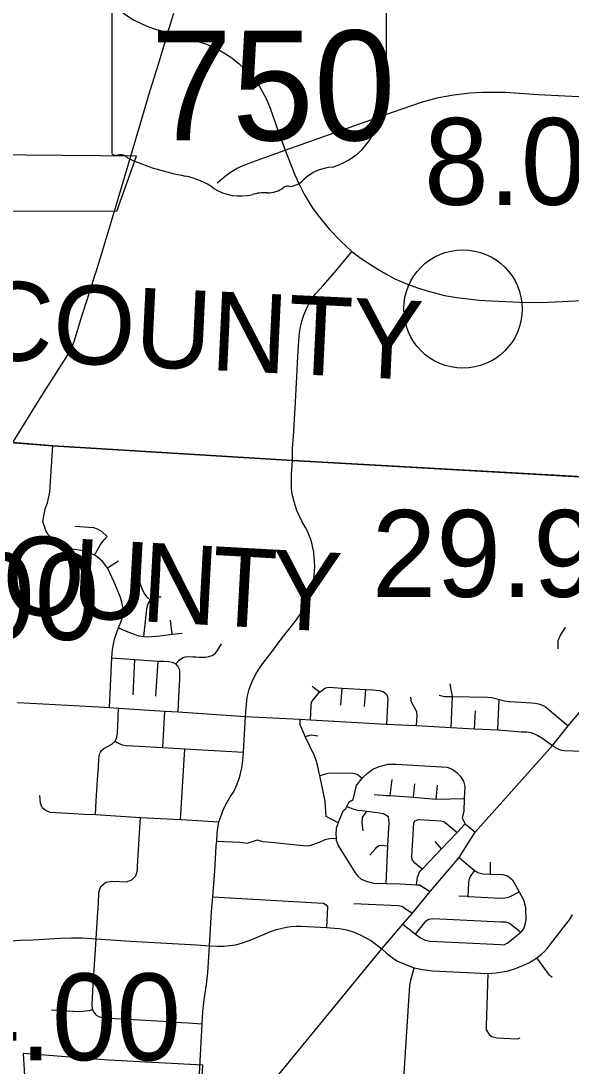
# Model space of a CAD drawing. Extents: x 1729596 to 1934326, y 644115 to 911751.
# Drawn here: x 1827541 to 1834509, y 770599 to 783844 of the extents above; entities that cross this region are included whole.
import ezdxf

# ---------------------------------------------------------------- set-up
doc = ezdxf.new("R2010")
doc.units = 0
for name, color, linetype in [('Default', 7, 'Continuous'), ('GM_X_Adjacent_County_Text', 7, 'Continuous'), ('GM_X_City_Street', 7, 'Continuous'), ('GM_X_Corporation', 7, 'Continuous'), ('GM_X_County', 7, 'Continuous'), ('GM_X_County_Road', 7, 'Continuous'), ('GM_X_State_Route', 7, 'Continuous'), ('GM_X_State_Shield', 7, 'Continuous')]:
    doc.layers.add(name, color=color, linetype=linetype)

msp = doc.modelspace()

# ---------------------------------------------------------------- linework, layer by layer
at = {"layer": 'Default'}
msp.add_circle((1833139, 780193), 750, dxfattribs=at)
at = {"layer": 'GM_X_City_Street'}
for points in [[(1829403, 783698), (1829476, 783942)], [(1829157, 782891), (1829157, 782893), (1829284, 783295), (1829370, 783578), (1829403, 783698)], [(1830888, 782204), (1832249, 782689), (1832627, 782818), (1832829, 782872), (1833025, 782905), (1833227, 782932), (1833389, 782939), (1833673, 782939), (1834091, 782912), (1835705, 782831)], [(1828738, 781474), (1828935, 782130), (1829157, 782891)], [(1830028, 781790), (1830127, 781875), (1830195, 781928), (1830278, 781977), (1830355, 782013), (1830512, 782069), (1830888, 782204)], [(1830981, 778275), (1830981, 778426), (1830998, 778636), (1831007, 778800), (1831013, 778930), (1831036, 779338), (1831048, 779591), (1831061, 779791), (1831069, 779893), (1831081, 779966), (1831097, 780033), (1831121, 780106), (1831168, 780218), (1831205, 780288), (1831244, 780348), (1831278, 780391), (1831372, 780495), (1831514, 780657), (1831665, 780837), (1831734, 780922)], [(1827440, 778500), (1827802, 779087), (1828113, 779577), (1828183, 779692), (1828216, 779780), (1828313, 780101), (1828381, 780311), (1828487, 780643), (1828494, 780666)], [(1827440, 778500), (1827947, 778461), (1830173, 778324)], [(1827460, 778499), (1827947, 778461), (1830193, 778323)], [(1828663, 775145), (1828691, 775771), (1828702, 775879), (1828713, 775945), (1828728, 776008), (1828745, 776058), (1828779, 776152), (1828806, 776224), (1828822, 776277), (1828828, 776314), (1828831, 776356), (1828830, 776420), (1828821, 776480), (1828804, 776536), (1828721, 776732), (1828639, 776915), (1828576, 776992), (1828505, 777054), (1828472, 777073), (1828413, 777102), (1828346, 777125), (1828277, 777137), (1828192, 777150), (1828123, 777169), (1828031, 777220), (1827927, 777294), (1827886, 777337), (1827855, 777386), (1827821, 777501), (1827849, 777662), (1827877, 777735), (1827908, 777871), (1827920, 778074), (1827947, 778461)], [(1830173, 778324), (1830981, 778275), (1833959, 778105)], [(1830193, 778323), (1830981, 778275), (1833979, 778104)], [(1831249, 777112), (1831239, 777166), (1831231, 777207), (1831211, 777272), (1831197, 777316), (1831171, 777378), (1831145, 777426), (1831101, 777505), (1831061, 777583), (1831035, 777641), (1831018, 777693), (1831000, 777750), (1830983, 777812), (1830974, 777873), (1830969, 777928), (1830966, 778019), (1830968, 778091), (1830981, 778275)], [(1833959, 778105), (1834906, 778051)], [(1833979, 778104), (1834925, 778050)], [(1834310, 774706), (1834473, 774909), (1834923, 775441), (1835241, 775829), (1835846, 776555), (1835996, 776796), (1836045, 776931), (1836080, 777037), (1836175, 777274), (1836350, 777500), (1836418, 777561), (1836459, 777592), (1836482, 777608), (1836525, 777633), (1836582, 777661), (1836636, 777689), (1836698, 777721), (1836741, 777744), (1836879, 777837), (1836977, 777910), (1837011, 777935)], [(1828224, 777439), (1828462, 777424), (1828505, 777409), (1828566, 777372), (1828635, 777308)], [(1828472, 777073), (1828546, 777201), (1828571, 777237), (1828598, 777270), (1828635, 777308)], [(1828284, 776838), (1828203, 776878), (1828184, 776900), (1828177, 776924), (1828176, 776953), (1828182, 777051), (1828192, 777150)], [(1829972, 772744), (1829998, 773075), (1830011, 773305), (1830016, 773388), (1830021, 773450), (1830026, 773555), (1830030, 773585), (1830034, 773616), (1830049, 773694), (1830084, 773796), (1830094, 773822), (1830114, 773872), (1830152, 773944), (1830192, 774009), (1830232, 774072), (1830264, 774135), (1830310, 774253), (1830341, 774380), (1830352, 774473), (1830361, 774576), (1830374, 774806), (1830387, 775031), (1830397, 775181), (1830408, 775273), (1830433, 775375), (1830461, 775451), (1830488, 775512), (1830517, 775567), (1830551, 775620), (1830594, 775683), (1830649, 775756), (1830724, 775854), (1830800, 775957), (1830902, 776089), (1831013, 776232), (1831100, 776352), (1831159, 776454), (1831186, 776516), (1831210, 776575), (1831230, 776654), (1831245, 776723), (1831252, 776769), (1831256, 776815), (1831259, 776872), (1831262, 776931), (1831260, 776999), (1831251, 777101), (1831249, 777112)], [(1828639, 776915), (1828777, 777001)], [(1829182, 776504), (1829142, 776542), (1829104, 776592), (1829079, 776646), (1829051, 776720), (1829044, 776796)], [(1829097, 776042), (1829130, 776356), (1829140, 776417), (1829151, 776458), (1829182, 776504), (1829228, 776529), (1829254, 776540), (1829280, 776545), (1829317, 776545)], [(1829458, 776072), (1829436, 776251)], [(1834347, 775886), (1834347, 775994), (1834377, 776070), (1834439, 776155)], [(1828779, 776152), (1828852, 776120), (1828907, 776097), (1828941, 776085), (1828985, 776067), (1829033, 776053), (1829069, 776047)], [(1829069, 776047), (1829097, 776042), (1829144, 776038), (1829301, 776053), (1829458, 776072), (1829583, 776087)], [(1829503, 775698), (1829546, 775744), (1829573, 775764), (1829597, 775776), (1829626, 775784), (1829667, 775789), (1829717, 775787), (1829756, 775784), (1829799, 775782), (1829845, 775780), (1829882, 775780), (1829921, 775788), (1829962, 775803), (1830000, 775829), (1830031, 775864), (1830080, 775949)], [(1828691, 775771), (1828986, 775750), (1829278, 775732), (1829346, 775729), (1829409, 775726), (1829455, 775719), (1829503, 775698)], [(1828962, 775303), (1828986, 775750)], [(1829248, 775287), (1829278, 775732)], [(1829543, 775280), (1829555, 775496), (1829552, 775617), (1829529, 775665), (1829503, 775698)], [(1831322, 775337), (1831229, 775411)], [(1831322, 775337), (1831397, 775391), (1831443, 775401), (1831608, 775389), (1831911, 775372), (1831997, 775366), (1832084, 775360), (1832130, 775347), (1832171, 775311), (1832189, 775261), (1832172, 774932)], [(1831592, 775174), (1831608, 775389)], [(1831893, 775155), (1831911, 775372)], [(1832991, 774890), (1833007, 775284), (1832979, 775442)], [(1829531, 775087), (1829543, 775278), (1829543, 775280)], [(1831207, 774985), (1831218, 775159), (1831222, 775206), (1831243, 775242), (1831322, 775337)], [(1832553, 774913), (1832561, 775039), (1832554, 775088), (1832525, 775141), (1832487, 775210), (1832478, 775273)], [(1832836, 775299), (1832906, 775283), (1833007, 775284)], [(1833007, 775284), (1833450, 775275), (1833504, 775268), (1833598, 775246), (1833666, 775229), (1833722, 775221), (1833734, 775220)], [(1833579, 774858), (1833598, 775246)], [(1827498, 775207), (1827662, 775197), (1828600, 775146), (1828663, 775145), (1828778, 775136), (1829364, 775096), (1829531, 775087), (1830387, 775031), (1831077, 774994), (1831207, 774985), (1832172, 774932), (1832553, 774913), (1832991, 774890), (1833285, 774873), (1833579, 774858), (1833879, 774836), (1833947, 774835), (1833997, 774825), (1834053, 774805), (1834088, 774789), (1834140, 774757), (1834272, 774660), (1834319, 774634)], [(1828740, 774723), (1828757, 774767), (1828765, 774820), (1828768, 774907), (1828778, 775136)], [(1829340, 774637), (1829364, 775096)], [(1833285, 774873), (1833299, 775099)], [(1833734, 775220), (1834009, 775204), (1834054, 775200), (1834098, 775190), (1834134, 775177), (1834179, 775155), (1834473, 774909)], [(1831132, 774797), (1831076, 774925), (1831077, 774994)], [(1828485, 773786), (1828496, 773959), (1828512, 774229), (1828523, 774389), (1828527, 774487), (1828531, 774523), (1828538, 774551), (1828550, 774577), (1828564, 774599), (1828590, 774625), (1828693, 774678), (1828737, 774716), (1828740, 774723)], [(1828737, 774716), (1828761, 774701), (1828793, 774682), (1828822, 774672), (1828880, 774661), (1829040, 774652), (1829340, 774637), (1829616, 774620), (1830361, 774576)], [(1831559, 773682), (1831409, 773762), (1831395, 773957), (1831326, 774281), (1831316, 774331), (1831297, 774416), (1831278, 774484), (1831255, 774540), (1831141, 774776), (1831132, 774797)], [(1831141, 774776), (1831217, 774797), (1831301, 774783)], [(1832141, 772119), (1832378, 772396), (1832501, 772537), (1832726, 772810), (1833090, 773243), (1833296, 773565), (1834272, 774660), (1834310, 774706)], [(1829564, 773723), (1829616, 774620)], [(1834319, 774634), (1834351, 774616), (1834387, 774604), (1834422, 774597), (1834750, 774587), (1834942, 774580), (1835000, 774575), (1835023, 774568), (1835053, 774552), (1835080, 774527), (1835109, 774483), (1835164, 774505), (1835214, 774524)], [(1831326, 774281), (1831432, 774309), (1831510, 774315), (1831743, 774311), (1831801, 774299), (1831865, 774249)], [(1831559, 773682), (1831590, 773750), (1831616, 773814), (1831630, 773844), (1831655, 773864), (1831667, 773889), (1831697, 773948), (1831750, 773979), (1831792, 774155), (1831865, 774249), (1831926, 774307), (1831996, 774360), (1832078, 774396), (1832191, 774427), (1832294, 774427), (1832941, 774389), (1832993, 774367), (1833040, 774336), (1833065, 774314), (1833103, 774273), (1833147, 774209), (1833165, 774142), (1833154, 773992), (1833149, 773825), (1833130, 773747), (1833149, 773697), (1833169, 773669), (1833176, 773660), (1833208, 773634), (1833296, 773565)], [(1832219, 774027), (1832241, 774231)], [(1832515, 774005), (1832529, 774174)], [(1832015, 774042), (1832173, 774030), (1832178, 774030)], [(1832801, 773983), (1832817, 774157)], [(1827812, 773875), (1827789, 773932), (1827781, 774026)], [(1832178, 774030), (1832219, 774027), (1832515, 774005), (1832801, 773983), (1833154, 773992)], [(1827812, 773875), (1827861, 773836), (1827907, 773817), (1827980, 773814), (1828215, 773801), (1828337, 773792), (1828485, 773786), (1829055, 773751), (1829564, 773723), (1829577, 773722)], [(1831667, 773889), (1831743, 773857), (1831802, 773842), (1831900, 773832), (1831922, 773829), (1832024, 773815), (1832131, 773799), (1832198, 773763)], [(1831875, 773581), (1831862, 773676), (1831868, 773749), (1831922, 773829)], [(1828955, 772966), (1828997, 773012), (1829016, 773083), (1829018, 773127), (1829039, 773485), (1829055, 773751)], [(1829577, 773722), (1830049, 773694)], [(1831559, 773682), (1831535, 773611), (1831529, 773540), (1831533, 773489), (1831535, 773462), (1831561, 773393), (1831775, 773048), (1831809, 773004), (1831849, 772968), (1831927, 772937), (1832012, 772919), (1832166, 772914), (1832344, 772908), (1832552, 772896), (1832587, 772894), (1832622, 772875), (1832726, 772810)], [(1832166, 772914), (1832189, 773388), (1832200, 773612), (1832203, 773679), (1832198, 773763)], [(1832622, 773094), (1832526, 773175), (1832498, 773218), (1832492, 773253), (1832519, 773679), (1832532, 773709)], [(1832532, 773709), (1832550, 773717), (1832582, 773722), (1832858, 773705), (1832897, 773700), (1832935, 773671), (1833066, 773560)], [(1832552, 772896), (1832563, 772992), (1832592, 773070), (1832622, 773094), (1832635, 773105), (1832869, 773352), (1833066, 773560), (1833169, 773669)], [(1830021, 773450), (1830219, 773440), (1830314, 773437), (1830407, 773425), (1830537, 773468), (1830602, 773447), (1830706, 773436), (1831154, 773389), (1831202, 773393), (1831322, 773437), (1831396, 773470), (1831448, 773483), (1831533, 773489)], [(1831962, 773271), (1832024, 773344), (1832047, 773373), (1832075, 773394), (1832106, 773400), (1832189, 773388)], [(1832869, 773352), (1832786, 773444)], [(1833090, 773243), (1833239, 773116), (1833289, 773077), (1833327, 773053), (1833396, 773034), (1833487, 773032), (1833639, 773025), (1833704, 773008), (1833765, 772958), (1833852, 772808), (1833905, 772707), (1833931, 772607), (1833936, 772451), (1833925, 772388), (1833905, 772339), (1833872, 772294)], [(1833487, 773032), (1833490, 773185)], [(1833206, 772750), (1833214, 772924), (1833218, 772961), (1833236, 773003), (1833289, 773077)], [(1828485, 772071), (1828494, 772212), (1828510, 772489), (1828522, 772665), (1828529, 772799), (1828555, 772876)], [(1828555, 772876), (1828616, 772929), (1828696, 772943), (1828877, 772933), (1828947, 772958), (1828955, 772966)], [(1829766, 769770), (1829810, 770663), (1829835, 771135), (1829844, 771286), (1829856, 771403), (1829866, 771468), (1829892, 771634), (1829907, 771782), (1829929, 772122), (1829954, 772552), (1829972, 772744)], [(1829972, 772744), (1831294, 772669), (1831375, 772663), (1831407, 772641), (1831422, 772616), (1831411, 772355)], [(1833088, 772756), (1833192, 772751)], [(1833192, 772751), (1833206, 772750), (1833618, 772728), (1833671, 772730), (1833714, 772741), (1833755, 772757), (1833852, 772808)], [(1831756, 772658), (1832320, 772633), (1832368, 772624), (1832399, 772601), (1832501, 772537)], [(1832281, 771948), (1832310, 771930), (1832360, 771908), (1832520, 771845), (1832628, 771822), (1832695, 771813), (1832754, 771808), (1833455, 771774), (1833558, 771780), (1833645, 771792), (1833711, 771806), (1833806, 771835), (1833898, 771872), (1833972, 771909), (1834037, 771945), (1834075, 771970), (1834136, 772019), (1834171, 772051), (1834206, 772088), (1834409, 772353), (1834487, 772454), (1834528, 772516)], [(1832538, 772269), (1832675, 772438), (1832709, 772459), (1832761, 772471), (1833619, 772429), (1833680, 772425), (1833708, 772418), (1833742, 772401), (1833872, 772294)], [(1829929, 772122), (1830034, 772117), (1830114, 772119), (1830186, 772125), (1830261, 772136), (1830347, 772159), (1830465, 772203), (1830695, 772299), (1830780, 772330), (1830849, 772348), (1830906, 772360), (1830961, 772368), (1831021, 772371), (1831090, 772372), (1831411, 772355), (1831513, 772348), (1831575, 772342), (1831667, 772324), (1831761, 772294), (1831846, 772259), (1831983, 772186), (1832110, 772083), (1832170, 772032), (1832241, 771976), (1832278, 771950), (1832281, 771948)], [(1832378, 772396), (1832538, 772269), (1832601, 772223), (1832661, 772193), (1832723, 772182), (1833087, 772164), (1833616, 772138), (1833659, 772136), (1833701, 772155), (1833754, 772197), (1833872, 772294)], [(1826525, 772125), (1826714, 772151), (1826836, 772161), (1827059, 772170), (1827337, 772184), (1827532, 772195), (1827691, 772201), (1828033, 772218), (1828183, 772224), (1828323, 772224), (1828435, 772215), (1828494, 772212), (1828931, 772182), (1829307, 772160), (1829765, 772135), (1829929, 772122)], [(1828449, 771316), (1828442, 771379), (1828458, 771630), (1828485, 772071)], [(1829811, 769768), (1829824, 769768), (1829867, 769769), (1829916, 769774), (1829978, 769789), (1830183, 769877), (1830292, 769936), (1830371, 769997), (1830771, 770447), (1832110, 772083), (1832141, 772119)], [(1834267, 771722), (1834249, 771738), (1834234, 771753), (1834075, 771970)], [(1832407, 770702), (1832458, 771495), (1832465, 771622), (1832479, 771688), (1832520, 771845)], [(1833455, 771774), (1833432, 771110), (1833435, 771058), (1833470, 771001), (1833506, 770975), (1833567, 770955), (1833828, 770945), (1833865, 770955)], [(1827927, 771311), (1828273, 771290), (1828408, 771305), (1828449, 771316)], [(1828449, 771316), (1828467, 771278), (1828496, 771246), (1828536, 771223), (1828581, 771212), (1829341, 771168), (1829570, 771153)], [(1829570, 771153), (1829659, 771148), (1829835, 771135)], [(1832367, 770023), (1832403, 770641), (1832407, 770702)]]:
    msp.add_lwpolyline(points, dxfattribs=at)
at = {"layer": 'GM_X_Corporation'}
for points in [[(1827151, 781435), (1828757, 781433), (1829006, 782129), (1827128, 782148)], [(1829793, 769827), (1829847, 770612), (1828649, 770673), (1827569, 770758), (1827644, 769490)]]:
    msp.add_lwpolyline(points, dxfattribs=at)
at = {"layer": 'GM_X_County'}
for points in [[(1827440, 778500), (1827947, 778461), (1830981, 778275), (1835717, 778005), (1835956, 777979), (1836651, 777955), (1836973, 777937), (1837011, 777935), (1837085, 777931), (1840257, 777736), (1840611, 777712), (1840924, 777694), (1842358, 777614), (1843361, 777564), (1845449, 777453)], [(1845449, 777453), (1843361, 777564), (1842358, 777614), (1840924, 777694), (1840611, 777712), (1840257, 777736), (1837085, 777931), (1837011, 777935), (1836973, 777937), (1836651, 777955), (1835956, 777979), (1835717, 778005), (1830981, 778275), (1827947, 778461), (1827440, 778500)]]:
    msp.add_lwpolyline(points, dxfattribs=at)
at = {"layer": 'GM_X_County_Road'}
msp.add_lwpolyline([(1828494, 780666), (1828554, 780858), (1828738, 781474)], dxfattribs=at)
at = {"layer": 'GM_X_State_Route'}
for points in [[(1828565, 784270), (1828569, 784262), (1828604, 784194), (1828648, 784129), (1828708, 784059), (1828761, 784007), (1828819, 783958), (1828895, 783902), (1828967, 783858), (1829063, 783811), (1829136, 783778), (1829258, 783733), (1829403, 783698)], [(1829403, 783698), (1829636, 783627), (1829774, 783588), (1829890, 783548), (1830017, 783494), (1830110, 783438), (1830211, 783374), (1830305, 783298), (1830422, 783188), (1830516, 783076), (1830564, 783014), (1830648, 782859), (1830699, 782739), (1830797, 782459), (1830888, 782204), (1831011, 781894), (1831061, 781782), (1831130, 781649), (1831230, 781480), (1831303, 781382), (1831449, 781200), (1831590, 781057), (1831734, 780922), (1831852, 780832), (1832062, 780696), (1832163, 780638), (1832275, 780576), (1832437, 780506), (1832565, 780463), (1832716, 780413), (1832906, 780365), (1833062, 780340), (1833344, 780306), (1833500, 780298), (1833859, 780281), (1834130, 780274), (1834309, 780283), (1834652, 780302)]]:
    msp.add_lwpolyline(points, dxfattribs=at)
at = {"layer": 'GM_X_State_Shield'}
for p, q in [((1832171, 783277), (1832171, 784383)), ((1832171, 783277), (1832171, 784383)), ((1828691, 784294), (1828691, 782181)), ((1828691, 784294), (1828691, 782181)), ((1832171, 783277), (1832171, 783277)), ((1832171, 783277), (1832171, 783277))]:
    msp.add_line(p, q, dxfattribs=at)
for centre, major_axis, start_param, end_param in [((1832162, 783196), (60, 0), 1.883978, 3.671073), ((1832162, 783196), (60, 0), 1.883978, 3.671073), ((1832130, 783273), (41.5, 0), 5.05454, 6.418171), ((1832130, 783273), (41.5, 0), 5.05454, 6.418171), ((1831781, 783056), (360, 0), 5.934695, 6.695948), ((1831781, 783056), (360, 0), 5.934695, 6.695948), ((1832310, 782815), (262, 0), 2.387724, 3.262537), ((1832310, 782815), (262, 0), 2.387724, 3.262537), ((1831138, 782674), (923, 0), 5.101752, 6.440018), ((1831138, 782674), (923, 0), 5.101752, 6.440018), ((1828731, 782176), (40.7, 0), 3.00124, 4.508301), ((1828731, 782176), (40.7, 0), 3.00124, 4.508301), ((1828737, 782392), (310, 0), 4.665946, 4.897461), ((1828737, 782392), (310, 0), 4.665946, 4.897461), ((1828800, 782059), (112, 0), 0.519207, 1.627899), ((1828800, 782059), (112, 0), 0.519207, 1.627899), ((1830214, 783957), (2665, 0), 4.195997, 4.488961), ((1830214, 783957), (2665, 0), 4.195997, 4.488961), ((1831527, 781587), (506, 0), 1.647645, 2.488434), ((1831527, 781587), (506, 0), 1.647645, 2.488434), ((1829419, 781231), (834, 0), 0.823519, 1.323587), ((1829419, 781231), (834, 0), 0.823519, 1.323587), ((1830321, 782048), (529, 0), 4.026481, 4.996735), ((1830321, 782048), (529, 0), 4.026481, 4.996735), ((1830665, 781890), (282, 0), 4.691044, 5.507374), ((1830665, 781890), (282, 0), 4.691044, 5.507374), ((1830920, 781685), (79.4, 0), 1.147584, 2.315152), ((1830920, 781685), (79.4, 0), 1.147584, 2.315152), ((1830887, 781976), (298, 0), 4.937069, 5.64225), ((1830887, 781976), (298, 0), 4.937069, 5.64225), ((1830627, 781318), (435, 0), 1.495662, 1.94098), ((1830627, 781318), (435, 0), 1.495662, 1.94098)]:
    msp.add_ellipse(centre, major_axis=major_axis, ratio=0.8, start_param=start_param, end_param=end_param, dxfattribs=at)

# ---------------------------------------------------------------- texts
at = {"layer": 'Default'}
for s, p in [('8.00', (1832646, 781513)), ('29.90', (1831984, 776545)), ('24.00', (1824853, 776000)), ('24.00', (1825889, 770673))]:
    msp.add_text(s, height=1100, dxfattribs=at).set_placement(p)
at = {"layer": 'GM_X_Adjacent_County_Text'}
for s, rotation, p in [('DELAWARE COUNTY', 357.2562, (1819097, 779939)), ('O', 356.8074, (1827283, 776336)), ('U', 356.8087, (1828166, 776286)), ('N', 356.8166, (1829049, 776237)), ('T', 356.8443, (1829932, 776188)), ('Y', 356.9671, (1830682, 776147))]:
    msp.add_text(s, height=1000, rotation=rotation, dxfattribs=at).set_placement(p)
at = {"layer": 'GM_X_State_Shield'}
msp.add_text('750', height=1392.2, dxfattribs=at).set_placement((1829180, 782330))
msp.add_text('750', height=1392.2, dxfattribs=at).set_placement((1829180, 782330))

doc.saveas('drawing.dxf')
